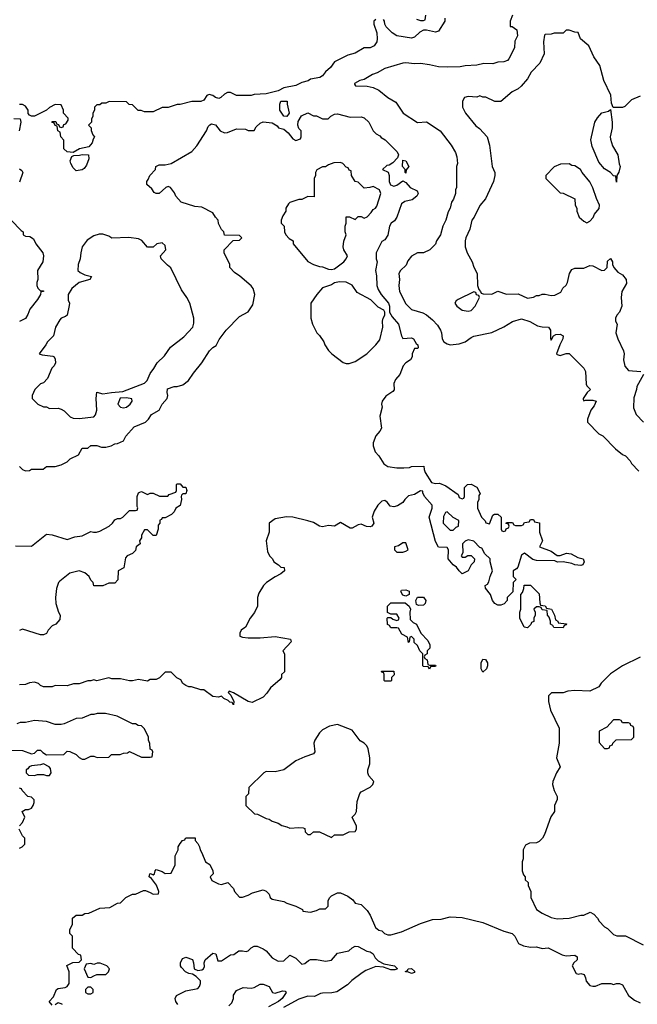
# Model space of a CAD drawing. Header units: inches. Extents: x 2348341 to 2479810, y 460419 to 613669.
# Tile 401 of 656: x 2383310 to 2387470, y 581511 to 588139. Entities that reach past the tile are written whole.
import ezdxf

# ---------------------------------------------------------------- set-up
doc = ezdxf.new("R2010")
doc.units = ezdxf.units.IN
doc.header["$MEASUREMENT"] = 0
doc.layers.add('C3588', color=7, linetype='Continuous')

msp = doc.modelspace()

# ---------------------------------------------------------------- linework, layer by layer
at = {"layer": 'C3588', "color": 2}
for points, elevation in [([(2386628.4, 588170), (2386613.4, 588130), (2386612.7, 588092.7), (2386627.3, 588092.7), (2386658, 588070), (2386662, 588030), (2386645.4, 587994.6), (2386642, 587950), (2386604.5, 587875.5), (2386594.9, 587865.1), (2386570, 587856), (2386530, 587854), (2386498, 587842), (2386435.3, 587844.7), (2386390, 587834), (2386310.9, 587829.1), (2386278, 587822), (2386190, 587819), (2386130, 587821.2), (2386070, 587836), (2386010, 587844), (2385970, 587840.9), (2385910, 587849.6), (2385890, 587847.3), (2385770, 587809.4), (2385719, 587781), (2385686, 587770), (2385630, 587737.2), (2385602, 587730), (2385566, 587710), (2385566, 587706), (2385572.7, 587692.7), (2385650, 587691.3), (2385690, 587682.8), (2385730, 587664), (2385790, 587614.8), (2385842.8, 587582.8), (2385892, 587510), (2385990, 587446), (2386050, 587451.3), (2386142, 587390), (2386215.3, 587295.3), (2386245.4, 587245.4), (2386255.3, 587215.3), (2386258, 587170), (2386251.3, 587150), (2386252, 587010), (2386245.4, 586994.6), (2386244.7, 586970), (2386231, 586930), (2386218, 586910), (2386210.6, 586869.4), (2386195.3, 586844.7), (2386181, 586790), (2386161, 586750), (2386144.7, 586690), (2386118, 586650), (2386110, 586628), (2386072, 586590), (2386030, 586569), (2385990, 586568.7), (2385950, 586548), (2385925.2, 586514.8), (2385912.8, 586487.2), (2385874.8, 586450), (2385864, 586430), (2385867.7, 586390), (2385863.8, 586350), (2385868.4, 586310), (2385910, 586226), (2385950, 586187.3), (2386025.4, 586165.4), (2386050, 586152), (2386090, 586118), (2386123.5, 586083.5), (2386144.7, 586050), (2386152, 586030), (2386154.8, 585990), (2386166.8, 585970), (2386190, 585956), (2386210, 585951), (2386270, 585956), (2386310, 585970.8), (2386350, 585999.1), (2386370, 586008), (2386490, 586033.4), (2386570, 586070.7), (2386630, 586106.8), (2386690, 586124.7), (2386746.4, 586106.4), (2386798, 586078), (2386828.7, 586071.3), (2386872, 586070), (2386884.7, 586050), (2386885.4, 585994.6), (2386890, 585982), (2386906, 586010), (2386921.2, 586018.8), (2386950, 586022), (2386970, 586011), (2386968, 585990), (2386947.3, 585950), (2386926, 585890), (2386930, 585884.7), (2386950, 585878.8), (2386990, 585891.3), (2387011.6, 585891.6), (2387110, 585794), (2387122, 585770), (2387125.4, 585685.4), (2387130, 585674), (2387154, 585650), (2387131.6, 585628.4), (2387104.7, 585590), (2387105.4, 585585.4), (2387110, 585574), (2387122, 585578), (2387170, 585578), (2387192, 585570), (2387179.8, 585540.2), (2387158, 585510), (2387134, 585450), (2387134, 585430), (2387211.6, 585351.6), (2387236.9, 585336.9), (2387322, 585250), (2387371.1, 585211.1), (2387390, 585202), (2387422, 585170), (2387431.6, 585151.6), (2387479.6, 585099.6)], 114), ([(2385983.6, 588143.6), (2386010, 588134), (2386030, 588134), (2386042, 588138), (2386046, 588170)], 110), ([(2385710, 588141.2), (2385696, 588130), (2385694.8, 588110), (2385716, 588050), (2385718.8, 588010), (2385716, 587990), (2385696.8, 587963.2), (2385670, 587949.2), (2385630, 587949), (2385570, 587914), (2385519.8, 587900.2), (2385430, 587855.3), (2385403.6, 587816.4), (2385370.9, 587789.1), (2385350, 587762), (2385332, 587750), (2385270, 587739), (2385252.5, 587727.5), (2385210, 587716), (2385170, 587695.1), (2385090, 587679.3), (2385050, 587659.3), (2384970, 587639.3), (2384890, 587635.3), (2384870, 587629), (2384771.6, 587628.4), (2384730, 587648), (2384710, 587648.7), (2384690, 587638), (2384665.4, 587614.6), (2384650.8, 587609.2), (2384630, 587615.3), (2384610, 587628.7), (2384585.4, 587634.6), (2384571.6, 587628.4), (2384550, 587598), (2384530, 587588.7), (2384470, 587588), (2384391.1, 587568.9), (2384371.6, 587568.4), (2384310, 587548), (2384270, 587548), (2384210, 587518), (2384150, 587518), (2384127.3, 587527.3), (2384108.4, 587528.4), (2384070, 587566), (2384047.3, 587567.3), (2384030, 587586), (2383912.7, 587587.3), (2383890, 587578), (2383863.6, 587576.4), (2383850, 587566), (2383830, 587566), (2383814, 587550), (2383814, 587530), (2383802, 587510), (2383802, 587490), (2383794, 587470), (2383794, 587450), (2383774, 587430), (2383791.6, 587411.6), (2383792.7, 587392.7), (2383803.6, 587363.6), (2383814, 587350), (2383804.7, 587335.3), (2383798, 587310), (2383776, 587284), (2383714, 587270), (2383670, 587246), (2383630, 587248.7), (2383608, 587270), (2383607.3, 587327.3), (2383588, 587350), (2383582, 587382), (2383568, 587390), (2383562, 587422), (2383550, 587426), (2383542, 587442), (2383526, 587450), (2383530, 587454), (2383552.7, 587452.7), (2383558, 587438), (2383572.7, 587432.7), (2383578, 587418), (2383590, 587414), (2383602, 587418), (2383607.3, 587432.7), (2383622, 587438), (2383636.4, 587463.6), (2383636.4, 587476.4), (2383606, 587510), (2383606, 587530), (2383590, 587566), (2383550, 587568), (2383510, 587548), (2383490.9, 587529.1), (2383410, 587488.7), (2383388.9, 587488.9), (2383376.4, 587496.4), (2383368, 587508), (2383368, 587530), (2383350, 587558), (2383330, 587568), (2383310, 587568)], 110), ([(2386174, 588150), (2386174, 588130), (2386130, 588062), (2386110, 588055.3), (2386050, 588068), (2386030, 588068), (2386005.4, 588054.6), (2385970, 588022), (2385950, 588015.3), (2385849.3, 588029.3), (2385818, 588050), (2385778, 588090), (2385768.9, 588108.9), (2385768, 588130), (2385760.4, 588140.4)], 110), ([(2387490, 587624), (2387430, 587599), (2387385.4, 587554.6), (2387370, 587548.7), (2387307.3, 587547.3), (2387296.4, 587576.4), (2387292.3, 587630), (2387245.2, 587730), (2387217.2, 587830), (2387177.2, 587890), (2387143.2, 587963.2), (2387088, 588010), (2387072.5, 588052.5), (2387050, 588054), (2387010, 588068), (2386990, 588068), (2386970, 588048.7), (2386910, 588048.7), (2386890, 588042), (2386850, 588039), (2386845.5, 588034.5), (2386837.3, 587990), (2386842.8, 587910), (2386814, 587846), (2386754.4, 587785.6), (2386730, 587742), (2386687.5, 587692.5), (2386667.1, 587672.9), (2386627.3, 587652.7), (2386550, 587588), (2386510, 587588.7), (2386450, 587618), (2386430, 587618), (2386410, 587626), (2386390, 587618), (2386330, 587622), (2386305.4, 587614.6), (2386292, 587590), (2386292, 587550), (2386312, 587510), (2386383.5, 587423.5), (2386406.4, 587406.4), (2386458, 587350), (2386475.3, 587295.3), (2386491.6, 587151.6), (2386511.3, 587110), (2386511.3, 587090), (2386501, 587050), (2386446.4, 586933.6), (2386410, 586888), (2386371, 586810), (2386356, 586790), (2386341, 586730), (2386316, 586670), (2386311.3, 586650), (2386311.3, 586610), (2386324.7, 586570), (2386358, 586510), (2386370, 586474), (2386392, 586430), (2386394, 586350), (2386402, 586322), (2386414, 586310), (2386418, 586298), (2386432.7, 586292.7), (2386490, 586292), (2386530, 586311.3), (2386590, 586291.3), (2386667.3, 586292.7), (2386730, 586264.7), (2386770, 586272), (2386790, 586282), (2386810, 586282), (2386830, 586292), (2386850, 586292), (2386890, 586282), (2386914.6, 586285.4), (2386954.6, 586305.4), (2386968.9, 586331.1), (2386990, 586352), (2386999, 586370), (2387013.3, 586430), (2387030, 586456.3), (2387050, 586466.4), (2387110, 586466), (2387150, 586484.7), (2387170, 586481), (2387230, 586451.3), (2387250, 586452), (2387268, 586470), (2387270, 586514), (2387290, 586531.3), (2387302, 586510), (2387302, 586490), (2387311.3, 586470), (2387338.8, 586438.8), (2387370, 586421), (2387394.8, 586390), (2387396.9, 586363.1), (2387366.8, 586310), (2387361, 586270), (2387364.7, 586210), (2387351, 586170), (2387331.3, 586150), (2387322, 586130), (2387322, 586110), (2387334.8, 586090), (2387326, 586030), (2387338, 585990), (2387378, 585910), (2387382, 585890), (2387378, 585850), (2387386.4, 585806.4), (2387410, 585778), (2387494, 585770)], 118), ([(2383310, 585132), (2383330, 585112), (2383350, 585102), (2383376.4, 585103.6), (2383390, 585114), (2383467.3, 585112.7), (2383490, 585132), (2383550, 585132), (2383590, 585142), (2383630, 585162), (2383650, 585182), (2383706, 585210), (2383730, 585254), (2383770, 585254), (2383790, 585272), (2383830, 585272), (2383862, 585262), (2383890, 585261), (2383926, 585270), (2383950, 585284.7), (2383970, 585286), (2384010, 585304.7), (2384024.7, 585335.3), (2384082, 585398), (2384158, 585430), (2384178, 585450), (2384198.6, 585481.4), (2384249.5, 585510.5), (2384269.6, 585550.4), (2384304, 585590), (2384309, 585610), (2384304, 585630), (2384306.6, 585653.4), (2384350, 585670.7), (2384370, 585670.8), (2384410, 585681), (2384448, 585710), (2384480.2, 585759.8), (2384538, 585830), (2384588.7, 585910), (2384610, 585931.3), (2384633.6, 585946.4), (2384654.6, 585985.4), (2384702, 586050), (2384790, 586142), (2384850, 586172), (2384880.2, 586219.8), (2384894, 586290), (2384882, 586330), (2384870, 586348), (2384793.6, 586413.6), (2384756.4, 586436.4), (2384726, 586470), (2384726, 586490), (2384688, 586570), (2384688, 586590), (2384747.3, 586652.7), (2384790, 586654), (2384806, 586670), (2384790, 586686), (2384690, 586688), (2384686, 586710), (2384670, 586726), (2384650, 586766), (2384648, 586790), (2384628, 586810), (2384610, 586838), (2384536.4, 586876.4), (2384490, 586882), (2384398, 586910), (2384362, 586950), (2384353.6, 586973.6), (2384326, 587010), (2384310, 587015.3), (2384294, 587010), (2384250, 586968), (2384230, 586968), (2384216.4, 586976.4), (2384200.4, 587000.4), (2384166, 587030), (2384166, 587050), (2384176.4, 587063.6), (2384186, 587090), (2384226, 587130), (2384228, 587150), (2384250, 587162), (2384290, 587162), (2384330, 587171.3), (2384470, 587251.3), (2384504, 587290), (2384568.7, 587390), (2384580.2, 587419.8), (2384590, 587432), (2384603.1, 587436.9), (2384630, 587431.3), (2384661, 587390), (2384690, 587377.3), (2384710, 587379.1), (2384770, 587404.7), (2384830, 587402), (2384850, 587394), (2384890, 587394), (2384903.1, 587416.9), (2384930, 587442), (2384950, 587452), (2385010, 587444.7), (2385043.6, 587423.6), (2385054, 587410), (2385090, 587402), (2385118.5, 587378.5), (2385150, 587338), (2385170, 587324.7), (2385202, 587338), (2385206, 587350), (2385206, 587390), (2385190, 587406), (2385184, 587430), (2385186, 587454), (2385208.9, 587491.1), (2385250, 587512), (2385290, 587491.3), (2385310, 587491.3), (2385350, 587472), (2385387.3, 587472.7), (2385406, 587490), (2385430, 587502), (2385450, 587504.7), (2385536.4, 587483.6), (2385610, 587484.7), (2385630, 587478), (2385662, 587450), (2385691.6, 587391.6), (2385711.6, 587371.6), (2385736.9, 587356.9), (2385745.4, 587345.4), (2385771.3, 587331.3), (2385852, 587250), (2385862, 587230), (2385854, 587210), (2385823.6, 587176.4), (2385799.6, 587160.4), (2385783.6, 587156.4), (2385754, 587130), (2385792, 587112), (2385798, 587090), (2385798, 587050), (2385806.8, 587026.8), (2385830, 587018), (2385850, 587024.7), (2385890, 587054), (2385910, 587042), (2385941, 587010), (2385987.1, 586987.1), (2385994, 586970), (2385984, 586950), (2385953.4, 586926.6), (2385904.5, 586915.5), (2385880.7, 586899.3), (2385850.7, 586809.3), (2385834.8, 586785.2), (2385812, 586770), (2385802, 586750), (2385790.7, 586689.3), (2385770, 586658), (2385750, 586646), (2385712, 586570), (2385712, 586530), (2385718, 586510), (2385706.8, 586450), (2385714, 586414), (2385714.8, 586350), (2385723.5, 586323.5), (2385744.7, 586290), (2385794.8, 586230), (2385801, 586210), (2385802, 586170), (2385818, 586138), (2385861, 586090), (2385882, 586010), (2385890, 585994), (2385950, 585998), (2385962, 585990), (2385979.6, 585959.6), (2385992, 585950), (2385994, 585930), (2385990, 585926), (2385970, 585926), (2385954, 585890), (2385954, 585870), (2385942, 585850), (2385912, 585830), (2385892, 585810), (2385871, 585750), (2385842, 585718), (2385831, 585690), (2385832, 585648), (2385823.6, 585636.4), (2385775.3, 585604.7), (2385751.3, 585570), (2385746, 585550), (2385750.8, 585530), (2385736, 585470), (2385746, 585390), (2385736, 585370), (2385710, 585338), (2385692, 585290), (2385692, 585270), (2385704.7, 585230), (2385730, 585202), (2385762, 585150), (2385790, 585132), (2385850, 585122.8), (2385897.2, 585122.8), (2385934.6, 585125.4), (2385950, 585132), (2386032.7, 585132.7), (2386034, 585110), (2386042, 585090), (2386083.4, 585023.4), (2386110, 585017.3), (2386138, 585018), (2386181, 585001), (2386263.6, 584943.6), (2386270, 584922), (2386290, 584914), (2386302, 584918), (2386306, 584930), (2386306, 584990), (2386326, 585010), (2386351.6, 585011.6), (2386390, 584992), (2386411.3, 584950), (2386403.6, 584936.4), (2386402, 584910), (2386394, 584890), (2386394, 584850), (2386421, 584790), (2386444.5, 584764.5), (2386450, 584752), (2386474.6, 584745.4), (2386496.4, 584803.6), (2386509.1, 584810.9), (2386530, 584811.3), (2386554, 584790), (2386554, 584710), (2386558, 584698), (2386570, 584694), (2386582, 584698), (2386587.3, 584712.7), (2386602, 584718), (2386606, 584730), (2386602, 584742), (2386587.3, 584747.3), (2386590, 584754), (2386630, 584754), (2386638, 584738), (2386650, 584734), (2386690, 584734), (2386702, 584738), (2386710, 584754), (2386742, 584758), (2386750, 584774), (2386770, 584774), (2386778, 584758), (2386812, 584752), (2386811, 584690), (2386831.3, 584630), (2386812, 584590), (2386890, 584562), (2386930, 584531.3), (2386950, 584532), (2386992.7, 584547.3), (2387023.4, 584543.4), (2387070, 584518.8), (2387104.7, 584510), (2387111.3, 584490), (2387102, 584470), (2387090, 584464), (2387050, 584468.7), (2387030, 584479.3), (2386971.3, 584488.7), (2386931.6, 584488.4), (2386915.3, 584495.3), (2386790, 584499), (2386765.2, 584505.2), (2386710, 584548.7), (2386690, 584535.3), (2386665.4, 584454.6), (2386656.9, 584443.1), (2386634, 584430), (2386634, 584390), (2386654, 584370), (2386634, 584350), (2386632.7, 584287.3), (2386594, 584250), (2386594, 584230), (2386572.7, 584207.3), (2386550, 584198), (2386530, 584198), (2386510, 584208), (2386495.3, 584230), (2386482, 584270), (2386447.3, 584312.7), (2386446, 584330), (2386460.4, 584339.6), (2386470, 584354), (2386478, 584390), (2386495.3, 584430), (2386478, 584490), (2386478, 584510), (2386443.1, 584543.1), (2386422, 584582), (2386410, 584586), (2386370, 584628), (2386330, 584638), (2386310, 584628), (2386292, 584610), (2386294, 584550), (2386284.7, 584530), (2386290, 584522), (2386310, 584522), (2386328, 584532), (2386351.3, 584531.3), (2386374, 584510), (2386372, 584490), (2386352, 584470), (2386330, 584428), (2386290, 584408), (2386270, 584428), (2386252.9, 584452.9), (2386228.7, 584470), (2386195.3, 584510), (2386198, 584570), (2386190, 584586), (2386130, 584588.7), (2386110, 584626), (2386069, 584790), (2386088.4, 584851.6), (2386088.7, 584870), (2386037.2, 584930), (2386026, 584954), (2386026, 584966), (2386010, 584968), (2385970, 584942), (2385930, 584934), (2385904.7, 584910), (2385890, 584888.7), (2385854.4, 584865.6), (2385830, 584859), (2385804.7, 584864.7), (2385788, 584890), (2385770, 584902), (2385750, 584898), (2385722, 584870), (2385698, 584830), (2385684.7, 584790), (2385696, 584750), (2385682, 584730), (2385670, 584726), (2385646.8, 584726.8), (2385610, 584742), (2385590, 584738), (2385550, 584715.3), (2385536.4, 584716.4), (2385470, 584754), (2385431, 584729), (2385390, 584733.2), (2385350, 584726), (2385330, 584729.3), (2385290, 584753.2), (2385250, 584766.6), (2385150, 584789.6), (2385107.9, 584792.1), (2385030, 584779), (2384991.3, 584750), (2384991.3, 584690), (2384971.3, 584630), (2384979.6, 584559.6), (2384992, 584530), (2385012, 584510), (2385022, 584490), (2385054, 584470), (2385070, 584454), (2385091.1, 584451.1), (2385094, 584430), (2385070, 584408), (2385030, 584388.7), (2384972, 584350), (2384952, 584330), (2384922, 584278), (2384911.3, 584250), (2384912, 584190), (2384890.9, 584149.1), (2384862, 584110), (2384832, 584050), (2384802, 584030), (2384794, 584010), (2384794, 583990), (2384810, 583982), (2384850, 583978), (2384930, 583978), (2385030, 583986), (2385134, 583970), (2385138, 583950), (2385082, 583890), (2385094, 583870), (2385094, 583750), (2385074, 583730), (2385074, 583710), (2385063.6, 583696.4), (2384999.6, 583640.4), (2384975.3, 583604.7), (2384950, 583578), (2384876.9, 583543.1), (2384850, 583549.2), (2384750, 583608), (2384722, 583618), (2384714, 583610), (2384732.7, 583592.7), (2384752, 583550), (2384750, 583528), (2384742, 583542), (2384724.7, 583544.7), (2384715.3, 583555.3), (2384686, 583570), (2384670, 583586), (2384650, 583578), (2384610, 583582), (2384550, 583628), (2384530, 583628.7), (2384468.4, 583648.4), (2384450, 583648.7), (2384430, 583658), (2384408, 583670), (2384394.6, 583694.6), (2384368.9, 583708.9), (2384330, 583746), (2384290, 583746), (2384251.1, 583708.9), (2384238, 583702), (2384230, 583698), (2384190, 583698), (2384170, 583686), (2384110, 583698), (2384070, 583688.7), (2384050, 583688.7), (2383990, 583702), (2383930, 583702), (2383910, 583708), (2383830.9, 583689.1), (2383810, 583695.3), (2383790, 583688.7), (2383770, 583688.7), (2383710, 583668.7), (2383671.6, 583668.4), (2383630, 583655.3), (2383550, 583658), (2383530, 583648), (2383470, 583648), (2383450, 583658), (2383438, 583670), (2383410, 583679), (2383375.3, 583675.3), (2383350, 583664), (2383310, 583661.2)], 110), ([(2383270, 587474), (2383312.7, 587472.7), (2383318, 587450), (2383307.3, 587390)], 110), ([(2383310, 587134), (2383323.6, 587123.6), (2383330.9, 587110.9), (2383310, 587046)], 110), ([(2383252, 586790), (2383319.6, 586719.6), (2383334, 586710), (2383334, 586690), (2383350, 586682), (2383379.6, 586679.6), (2383403.6, 586663.6), (2383418, 586630), (2383466, 586570), (2383471, 586550), (2383466.8, 586510), (2383431, 586450), (2383432, 586390), (2383424.7, 586370), (2383424.7, 586350), (2383431.6, 586331.6), (2383450, 586314), (2383470, 586314), (2383471, 586310), (2383452.7, 586307.3), (2383451.3, 586290), (2383430, 586255.3), (2383378, 586190), (2383365.4, 586154.6), (2383350, 586128), (2383310, 586108)], 110), ([(2387511.6, 585751.6), (2387466, 585670), (2387464.7, 585650), (2387446.4, 585593.6), (2387445.4, 585525.4), (2387462, 585482), (2387512, 585430)], 118), ([(2383283.1, 584596.9), (2383390, 584594.8), (2383490, 584676), (2383530, 584671), (2383630, 584640.7), (2383682.5, 584657.5), (2383730, 584665.5), (2383790, 584694.8), (2383808.3, 584688.3), (2383828.4, 584688.4), (2383850, 584695.5), (2383914, 584730), (2383935.3, 584750), (2383950, 584772), (2383970, 584782), (2383990, 584782), (2384006, 584790), (2384050, 584834), (2384090, 584834), (2384102, 584838), (2384106, 584854), (2384102, 584862), (2384102, 584930), (2384110, 584954), (2384120.4, 584959.6), (2384130, 584962), (2384170, 584942), (2384190, 584952), (2384210, 584952), (2384252.7, 584932.7), (2384307.3, 584932.7), (2384318, 584942), (2384362, 584958), (2384366, 584970), (2384366, 585010), (2384370, 585014), (2384390, 585014), (2384410, 584992), (2384430, 584992), (2384436, 584970), (2384430, 584948), (2384410, 584948), (2384401, 584939), (2384398, 584930), (2384401, 584910), (2384391.1, 584868.9), (2384362, 584850), (2384350, 584826), (2384332.7, 584807.3), (2384290, 584786), (2384270, 584786), (2384264.7, 584775.3), (2384254, 584770), (2384254, 584750), (2384243.6, 584736.4), (2384242, 584710), (2384230, 584666), (2384210, 584666), (2384170, 584706), (2384150, 584706), (2384131.3, 584670), (2384131.3, 584650), (2384118, 584630), (2384122, 584610), (2384094, 584590), (2384090, 584566), (2384070, 584546), (2384034, 584530), (2384023.6, 584516.4), (2384012, 584450), (2383974, 584430), (2383971.1, 584368.9), (2383950, 584346), (2383910, 584346), (2383870, 584328), (2383810, 584328.7), (2383806, 584350), (2383790, 584366), (2383778, 584390), (2383750, 584415.3), (2383710, 584428.7), (2383647.1, 584412.9), (2383579.8, 584360.2), (2383571.3, 584350), (2383558, 584310), (2383551, 584250), (2383554.8, 584210), (2383570.9, 584150.9), (2383582, 584130), (2383579.6, 584100.4), (2383554, 584070), (2383530, 584058), (2383502, 584030), (2383490, 584006), (2383470, 583998), (2383450, 583998), (2383330, 584035.3), (2383310, 584028)], 106), ([(2387490, 583848), (2387370, 583788.7), (2387290, 583735.3), (2387227.1, 583672.9), (2387210, 583648.7), (2387150, 583618), (2387050, 583624), (2387002, 583618), (2386970, 583608.7), (2386892.7, 583607.3), (2386872.7, 583587.3), (2386872, 583550), (2386884.7, 583490), (2386944.7, 583370), (2386944, 583270), (2386926, 583170), (2386951.3, 583110), (2386926, 583070), (2386901, 583010), (2386898, 582990), (2386911, 582950), (2386931.3, 582910), (2386931.1, 582888.9), (2386912, 582850), (2386911.3, 582810), (2386887.1, 582772.9), (2386845.4, 582654.6), (2386832, 582630), (2386810, 582608), (2386790, 582598), (2386743.6, 582596.4), (2386718, 582582), (2386702, 582550), (2386702, 582490), (2386694, 582470), (2386694, 582410), (2386703.6, 582383.6), (2386714, 582370), (2386714, 582350), (2386734, 582330), (2386734, 582310), (2386752, 582270), (2386752, 582230), (2386792, 582150), (2386830, 582124.7), (2386890, 582096), (2386930, 582086), (2387010, 582091.3), (2387088.9, 582111.1), (2387110, 582112), (2387151.6, 582131.6), (2387176.9, 582116.9), (2387202, 582090), (2387212, 582070), (2387250, 582032), (2387270, 582022), (2387310, 581982), (2387331.6, 581971.6), (2387390, 581972), (2387510, 581912)], 114), ([(2383210, 583221), (2383330, 583218.8), (2383390, 583198), (2383410, 583202), (2383430, 583222), (2383450, 583222), (2383465.4, 583205.4), (2383490, 583191.3), (2383607.3, 583192.7), (2383630, 583214), (2383647.3, 583212.7), (2383690, 583192), (2383710, 583172), (2383730, 583162), (2383750, 583162), (2383790, 583182), (2383810, 583182), (2383832.7, 583172.7), (2383910, 583174), (2383928.4, 583191.6), (2383987.3, 583192.7), (2384010, 583202), (2384036.4, 583203.6), (2384050, 583212), (2384130, 583174), (2384190, 583174), (2384202, 583178), (2384206, 583210), (2384202, 583222), (2384188.4, 583228.4), (2384187.3, 583267.3), (2384178, 583290), (2384178, 583310), (2384150, 583366), (2384130, 583386), (2384108.4, 583388.4), (2384090, 583398), (2384070, 583398), (2383966, 583450), (2383888.4, 583468.4), (2383831.6, 583468.4), (2383810, 583462), (2383790, 583462), (2383730, 583438), (2383690, 583435.3), (2383610, 583398), (2383590, 583395.3), (2383550, 583395.3), (2383490, 583415.3), (2383410, 583422), (2383350, 583408), (2383312.7, 583407.3), (2383290, 583398)], 114), ([(2383308.4, 582711.6), (2383330, 582734), (2383346, 582770), (2383328, 582810), (2383350, 582822), (2383370, 582822), (2383390, 582832), (2383402, 582850), (2383408, 582870), (2383407.3, 582887.3), (2383390, 582906), (2383366, 582910), (2383326, 582950), (2383322, 582962), (2383310, 582966)], 114), ([(2383310, 582562), (2383326, 582570), (2383346, 582590), (2383346, 582630), (2383330, 582646), (2383306, 582690)], 114), ([(2383530, 581506), (2383508.7, 581530), (2383538, 581562), (2383558, 581610), (2383570, 581618), (2383616.5, 581623.5), (2383630, 581631.3), (2383644, 581650), (2383644, 581730), (2383628, 581772), (2383668.4, 581791.6), (2383710, 581794), (2383726, 581810), (2383722, 581842), (2383707.3, 581847.3), (2383666, 581890), (2383666, 581970), (2383648, 581988), (2383648.4, 582011.6), (2383666, 582050), (2383666, 582090), (2383690, 582112), (2383730, 582112), (2383750, 582122), (2383776.4, 582123.6), (2383850, 582158), (2383916.4, 582163.6), (2383968.4, 582191.6), (2383990, 582194), (2384026, 582230), (2384070, 582252), (2384090, 582252), (2384143.1, 582276.9), (2384156.9, 582276.9), (2384190, 582264.7), (2384210, 582252), (2384246, 582254), (2384248, 582270), (2384232.3, 582312.3), (2384198, 582358), (2384182, 582370), (2384186, 582390), (2384191.6, 582391.6), (2384210, 582382), (2384218, 582390), (2384222, 582410), (2384230, 582418), (2384270, 582404.7), (2384290, 582392), (2384330, 582394), (2384358, 582450), (2384358, 582510), (2384378, 582550), (2384378, 582570), (2384390, 582594), (2384407.3, 582612.7), (2384422, 582618), (2384426, 582630), (2384432.7, 582632.7), (2384491.6, 582631.6), (2384492.7, 582612.7), (2384510, 582594), (2384522, 582570), (2384524.7, 582550), (2384538, 582530), (2384562, 582470), (2384591.1, 582451.1), (2384612, 582410), (2384614, 582390), (2384594, 582370), (2384605.4, 582345.4), (2384650, 582322), (2384670, 582318), (2384711.6, 582331.6), (2384750.9, 582290.9), (2384758, 582270), (2384790, 582232), (2384810, 582231.3), (2384850, 582246), (2384878, 582262), (2384950, 582282), (2384970, 582272), (2384990, 582252), (2384998, 582230), (2385010, 582218), (2385090, 582202.8), (2385110, 582191.3), (2385170, 582172), (2385214, 582150), (2385218, 582138), (2385270, 582132), (2385310, 582142), (2385332.7, 582152.7), (2385370, 582154), (2385387.3, 582172.7), (2385388, 582210), (2385398, 582230), (2385410, 582242), (2385450, 582262), (2385470, 582262), (2385519.8, 582239.8), (2385554.4, 582214.4), (2385570, 582192), (2385610, 582182), (2385650, 582142), (2385670, 582112), (2385707.3, 582027.3), (2385730, 582011), (2385750, 582004.7), (2385767.3, 581987.3), (2385790, 581978), (2385810, 581978.8), (2385882, 581998), (2386010, 582056), (2386090, 582081), (2386150, 582084.7), (2386210, 582098.8), (2386290, 582095.5), (2386430, 582062.8), (2386570, 582002.8), (2386628.2, 581988.2), (2386644.9, 581970), (2386670, 581921), (2386704.4, 581904.4), (2386750, 581896.3), (2386790, 581898.8), (2386830, 581886.8), (2386870, 581890.6), (2386964.9, 581844.9), (2386990, 581837.3), (2387050, 581841), (2387064.7, 581830), (2387064.7, 581810), (2387042, 581790), (2387032, 581770), (2387058, 581718), (2387074, 581714), (2387090, 581718), (2387111.1, 581711.1), (2387122, 581690), (2387126, 581666), (2387150, 581638), (2387170, 581632), (2387187.3, 581632.7), (2387230, 581652), (2387291.3, 581651.3), (2387310, 581644.7), (2387330, 581652), (2387350, 581652), (2387370, 581642), (2387411.3, 581570), (2387450, 581538), (2387490, 581522)], 110), ([(2384375.3, 581510), (2384362, 581530), (2384358, 581550), (2384366, 581570), (2384430, 581602), (2384510, 581618), (2384522, 581630), (2384528.7, 581650), (2384528.7, 581670), (2384498.6, 581698.6), (2384474, 581714), (2384450, 581719), (2384428, 581730), (2384399.3, 581759.3), (2384393.2, 581770), (2384393.2, 581790), (2384401.2, 581810), (2384410, 581818.8), (2384430, 581827.3), (2384473.2, 581813.2), (2384481, 581790), (2384484.7, 581750), (2384510, 581738), (2384537.2, 581742.8), (2384548, 581750), (2384554, 581766), (2384553.2, 581790), (2384559, 581810), (2384610, 581854.8), (2384631, 581851), (2384644, 581804), (2384670, 581802.8), (2384730, 581844.7), (2384753.2, 581846.8), (2384786, 581870), (2384810, 581871.3), (2384834.6, 581865.4), (2384850, 581872), (2384868.9, 581891.1), (2384890, 581902), (2384910, 581902), (2384950, 581884.7), (2384970, 581871.3), (2385010, 581824.7), (2385050, 581802), (2385090, 581804.7), (2385130, 581842), (2385170, 581822), (2385210, 581782), (2385230, 581784.7), (2385254.6, 581805.4), (2385270, 581812), (2385308.4, 581811.6), (2385370, 581800.5), (2385410, 581807.3), (2385450, 581856), (2385526, 581870), (2385550, 581892), (2385570, 581902), (2385590, 581901), (2385648, 581868), (2385670, 581864), (2385690, 581850.8), (2385703.4, 581823.4), (2385724, 581804), (2385763.6, 581783.6), (2385834, 581770), (2385854, 581750), (2385836.9, 581743.1), (2385810, 581742), (2385760.4, 581760.4), (2385710, 581765.2), (2385641.7, 581738.3), (2385617, 581723), (2385547.7, 581672.3), (2385518, 581642), (2385445.3, 581594.7), (2385412.8, 581587.2), (2385350, 581587), (2385335.9, 581584.1), (2385296.9, 581563.1), (2385250, 581565.2), (2385190, 581546), (2385088, 581490)], 106), ([(2384719.3, 581500.7), (2384738.3, 581521.7), (2384749.3, 581550), (2384750, 581572), (2384770, 581604.7), (2384816.4, 581623.6), (2384870, 581620.7), (2384890, 581624), (2384930, 581646), (2384950, 581646.8), (2384991, 581630), (2385014, 581590), (2385030, 581586.8), (2385081, 581601), (2385098.8, 581598.8), (2385104.7, 581590), (2385079.1, 581550), (2385053.4, 581530), (2384987, 581493)], 102), ([(2383598, 581510), (2383590, 581515.3), (2383570, 581522), (2383550, 581508)], 110)]:
    msp.add_lwpolyline(points, dxfattribs=dict(at, elevation=elevation))
for points, elevation in [([(2385110, 587488), (2385088.9, 587488.9), (2385062, 587530), (2385062, 587570), (2385070, 587590.8), (2385111.3, 587590), (2385111, 587570), (2385124.7, 587510)], 110), ([(2387330, 587046), (2387326, 587086), (2387310, 587088), (2387288.7, 587110), (2387250, 587134), (2387210, 587179), (2387165.8, 587285.8), (2387156.2, 587330), (2387184.5, 587450), (2387201, 587479), (2387230, 587511), (2387276.4, 587523.6), (2387290, 587534), (2387300.7, 587450), (2387300.7, 587410), (2387287.3, 587350), (2387290, 587334), (2387302.8, 587290), (2387339.1, 587230), (2387347.7, 587167.7), (2387354.8, 587150), (2387346.4, 587113.6), (2387332, 587090)], 118), ([(2383690, 587122), (2383670, 587142), (2383654, 587170), (2383649.2, 587190), (2383662, 587218), (2383675.3, 587224.7), (2383713.6, 587226.4), (2383730, 587232), (2383774, 587230), (2383776.9, 587203.1), (2383759.6, 587160.4), (2383743.6, 587136.4), (2383730, 587128)], 110), ([(2385470, 587178), (2385425.4, 587174.6), (2385390, 587162), (2385371, 587149), (2385350, 587148), (2385311.6, 587128.4), (2385302, 587110), (2385302, 587090), (2385294, 587070), (2385292.7, 586947.3), (2385250, 586948), (2385211.6, 586928.4), (2385190, 586928), (2385130, 586908), (2385119.6, 586900.4), (2385102, 586870), (2385102, 586850), (2385082, 586818), (2385072, 586790), (2385072, 586770), (2385092, 586750), (2385094, 586710), (2385102, 586690), (2385125.4, 586665.4), (2385151.1, 586651.1), (2385152, 586630), (2385250, 586512), (2385290, 586491.3), (2385330, 586478), (2385350, 586476), (2385390, 586458.8), (2385410, 586457.3), (2385430, 586463), (2385493.2, 586510), (2385509.2, 586530), (2385517.2, 586550), (2385494, 586590), (2385489.2, 586610), (2385492.9, 586647.1), (2385508.7, 586690), (2385502, 586710), (2385502, 586750), (2385508.7, 586770), (2385508, 586812), (2385531.6, 586811.6), (2385570, 586794), (2385590, 586814), (2385610, 586814), (2385630, 586802), (2385650, 586812), (2385678, 586842), (2385690, 586862), (2385706, 586870), (2385716.4, 586883.6), (2385742, 586970), (2385733.2, 586993.2), (2385690, 587015.3), (2385668.4, 587008.4), (2385630, 587006), (2385590, 587046), (2385568.7, 587048.7), (2385546, 587090), (2385542, 587122), (2385530, 587126), (2385522, 587142), (2385510, 587146), (2385486, 587170)], 110), ([(2385910, 587106), (2385906, 587110), (2385906, 587130), (2385888, 587150), (2385890, 587194), (2385912, 587190), (2385930.9, 587150.9), (2385912.7, 587127.3)], 110), ([(2387010, 587168), (2386952.7, 587167.3), (2386910, 587148), (2386854, 587090), (2386854, 587070), (2386950, 586974), (2386970, 586972), (2387050, 586932), (2387052, 586890), (2387062, 586870), (2387062, 586850), (2387078, 586810), (2387110, 586782), (2387130, 586772), (2387150, 586782), (2387173.6, 586806.4), (2387182, 586830), (2387212.3, 586867.7), (2387216, 586890), (2387195.1, 586935.1), (2387170, 587008), (2387150, 587048), (2387098, 587110), (2387088, 587130), (2387050, 587155.3), (2387030, 587158)], 122), ([(2383870, 586695.3), (2383845.4, 586694.6), (2383810, 586684), (2383765.2, 586654.8), (2383731, 586610), (2383721, 586570), (2383718, 586530), (2383704.7, 586490), (2383702, 586450), (2383716.9, 586436.9), (2383750, 586422), (2383794, 586410), (2383782, 586390), (2383710, 586369.3), (2383660.7, 586330), (2383637.3, 586290), (2383637.3, 586250), (2383644.9, 586230), (2383644.5, 586215.5), (2383630.7, 586149.3), (2383619.8, 586140.2), (2383590, 586128.7), (2383581.4, 586118.6), (2383550.6, 586069.4), (2383538, 586010), (2383497.3, 585970), (2383487.3, 585950), (2383442, 585890), (2383462, 585882), (2383534.4, 585874.4), (2383542, 585870), (2383550, 585854), (2383551.3, 585830), (2383542, 585810), (2383526.4, 585793.6), (2383497.3, 585722.7), (2383470, 585695.3), (2383450, 585688), (2383412, 585650), (2383394, 585610), (2383394, 585590), (2383431.6, 585551.6), (2383470, 585532), (2383490, 585532), (2383510, 585522), (2383570, 585524.7), (2383590, 585518), (2383610, 585506), (2383650, 585466), (2383670, 585456), (2383710, 585454.8), (2383810, 585466), (2383820.2, 585479.8), (2383829.2, 585510), (2383824.5, 585590), (2383830, 585631.3), (2383870, 585620.7), (2383929.5, 585630.5), (2384004.8, 585635.2), (2384150, 585692.7), (2384169.5, 585710), (2384190, 585758), (2384214, 585790), (2384235.3, 585830), (2384284.7, 585875.3), (2384325.6, 585934.4), (2384416.5, 586003.5), (2384475.3, 586070), (2384483.1, 586096.9), (2384484, 586130), (2384455.3, 586230), (2384435.3, 586270), (2384400.2, 586320.2), (2384328.9, 586468.9), (2384305.6, 586485.6), (2384262, 586530), (2384258, 586550), (2384294, 586590), (2384290, 586618), (2384270, 586638), (2384234, 586630), (2384210, 586608), (2384170, 586608), (2384132.3, 586652.3), (2384110, 586664), (2384046.4, 586673.6), (2383930, 586669.2), (2383910, 586682)], 114), ([(2385464.5, 586375.5), (2385430, 586368.7), (2385410, 586355.3), (2385350, 586334), (2385311.3, 586290), (2385272, 586230), (2385272, 586130), (2385282, 586090), (2385311.1, 586031.1), (2385330, 586012), (2385358, 585970), (2385364.7, 585950), (2385390, 585912), (2385412, 585890), (2385490, 585832), (2385510, 585824.7), (2385530, 585824.7), (2385570, 585838), (2385648, 585890), (2385709.1, 585950.9), (2385735.1, 585984.9), (2385756, 586070), (2385753.2, 586110), (2385757.2, 586130), (2385769.2, 586150), (2385769.1, 586169.1), (2385763.1, 586183.1), (2385723.9, 586203.9), (2385674.2, 586254.2), (2385583.3, 586303.3), (2385550, 586352), (2385510, 586372.7)], 110), ([(2386370, 586306), (2386263.6, 586256.4), (2386250, 586246), (2386242, 586230), (2386254, 586210), (2386290, 586184.7), (2386330, 586178), (2386350, 586182), (2386378, 586210), (2386406, 586270), (2386402, 586282), (2386387.3, 586287.3), (2386382, 586302)], 118), ([(2384030, 585594), (2383987.7, 585592.3), (2383971, 585550), (2383990, 585531), (2384010, 585527.3), (2384030, 585531), (2384055.3, 585550), (2384068, 585570), (2384066, 585586)], 114), ([(2386190, 584826), (2386178, 584822), (2386165.4, 584794.6), (2386162, 584750), (2386210, 584702), (2386230, 584702), (2386250, 584722), (2386266, 584730), (2386267.3, 584767.3), (2386230, 584788)], 110), ([(2385910, 584618), (2385890, 584618), (2385862, 584598), (2385834, 584590), (2385834, 584570), (2385850, 584554), (2385890, 584554), (2385910, 584562), (2385926, 584570)], 114), ([(2386970, 584046), (2386907.3, 584047.3), (2386902, 584062), (2386886, 584070), (2386886, 584090), (2386876.4, 584116.4), (2386866, 584130), (2386862, 584162), (2386830, 584166), (2386822, 584182), (2386810, 584186), (2386790, 584186), (2386774, 584170), (2386782, 584150), (2386782, 584130), (2386774, 584110), (2386772.7, 584087.3), (2386758, 584082), (2386752.7, 584067.3), (2386730, 584046), (2386708.9, 584048.9), (2386678, 584110), (2386678, 584150), (2386686, 584170), (2386686, 584270), (2386696.4, 584283.6), (2386706, 584310), (2386707.3, 584332.7), (2386750, 584332), (2386810, 584274), (2386812.7, 584212.7), (2386818, 584198), (2386850, 584194), (2386858, 584178), (2386891.1, 584171.1), (2386912, 584130), (2386918, 584098), (2386934, 584090), (2386938, 584078), (2386992.7, 584072.7), (2386990, 584066), (2386978, 584062)], 110), ([(2385910, 584258), (2385890, 584266), (2385878, 584290), (2385882, 584298), (2385910, 584302), (2385932.7, 584292.7), (2385934, 584270), (2385930, 584268)], 110), ([(2386070, 583794), (2386110, 583794), (2386114, 583790), (2386110, 583786), (2386078, 583782), (2386070, 583766), (2386062, 583782), (2386030, 583786), (2386026, 583790), (2386026, 583870), (2386006, 583890), (2385990, 583926), (2385967.3, 583947.3), (2385966, 583970), (2385950, 583986), (2385938, 583982), (2385934, 583950), (2385930, 583946), (2385922, 583982), (2385883.1, 584003.1), (2385862, 584042), (2385850, 584046), (2385810, 584046), (2385802, 584062), (2385787.3, 584067.3), (2385786, 584110), (2385790, 584114), (2385810, 584114), (2385823.6, 584103.6), (2385850, 584094), (2385862, 584098), (2385866, 584110), (2385850, 584138), (2385810, 584138), (2385788.4, 584148.4), (2385788, 584190), (2385810, 584214), (2385907.3, 584212.7), (2385934, 584190), (2385942, 584170), (2385938, 584150), (2385941, 584101), (2385961, 584081), (2385982, 584070), (2386012, 584010), (2386059.8, 583959.8), (2386072, 583930), (2386071.6, 583908.4), (2386054, 583890), (2386054, 583870), (2386038, 583862), (2386034, 583850), (2386038, 583838), (2386054, 583830), (2386058, 583798)], 110), ([(2385996.4, 584196.4), (2385982, 584202), (2385978, 584230), (2385988.7, 584251.3), (2386030.8, 584250.8), (2386044.7, 584230), (2386042, 584210), (2386030, 584198)], 110), ([(2386430, 583746), (2386418, 583770), (2386418, 583810), (2386430, 583834), (2386447.3, 583832.7), (2386462, 583810), (2386462, 583790), (2386454, 583770)], 110), ([(2385770, 583686), (2385766, 583690), (2385766, 583730), (2385762, 583742), (2385750, 583746), (2385747.3, 583752.7), (2385830, 583754), (2385831.6, 583728.4), (2385814, 583710), (2385814, 583690), (2385810, 583686)], 110), ([(2387350, 583426), (2387310, 583426), (2387263.6, 583376.4), (2387214, 583350), (2387212.7, 583272.7), (2387250, 583234), (2387270, 583234), (2387282, 583238), (2387286, 583250), (2387302, 583258), (2387306, 583270), (2387328.4, 583291.6), (2387430, 583294), (2387446, 583310), (2387446, 583370), (2387442, 583382), (2387427.3, 583387.3), (2387422, 583402), (2387410, 583406), (2387370, 583406), (2387362, 583422)], 118), ([(2385450, 583395.3), (2385396.9, 583383.1), (2385350, 583358), (2385330, 583338), (2385298, 583290), (2385291.3, 583270), (2385298, 583210), (2385290, 583198), (2385230, 583178), (2385170, 583149), (2385090, 583088.7), (2385030, 583075.3), (2384970, 583078), (2384954, 583070), (2384854, 582970), (2384851.6, 582928.4), (2384834, 582910), (2384834, 582850), (2384892.7, 582792.7), (2384911.6, 582791.6), (2384970, 582762), (2384990, 582758), (2385010, 582744.7), (2385050, 582731), (2385074.8, 582714.8), (2385110, 582706), (2385130, 582696), (2385190, 582702), (2385219.6, 582699.6), (2385230, 582694), (2385232.7, 582672.7), (2385250, 582654), (2385270, 582654), (2385290, 582672), (2385328.4, 582671.6), (2385410, 582634), (2385430, 582652), (2385490, 582652), (2385528.9, 582671.1), (2385570, 582674), (2385578, 582690), (2385578, 582710), (2385548.7, 582770), (2385569, 582791), (2385578, 582810), (2385583.1, 582876.9), (2385602, 582930), (2385610, 582942), (2385670, 582972), (2385688, 582990), (2385695.3, 583010), (2385662, 583050), (2385655.3, 583070), (2385655.3, 583090), (2385668.7, 583130), (2385668.7, 583170), (2385657.2, 583230), (2385649, 583250), (2385630, 583269), (2385603.7, 583283.7), (2385550, 583355.3)], 114), ([(2383470, 583128.7), (2383450, 583122), (2383390, 583115.3), (2383374, 583110), (2383364.7, 583095.3), (2383354, 583090), (2383354, 583070), (2383370, 583054), (2383410, 583052), (2383430, 583058), (2383470, 583058), (2383490, 583051.3), (2383510, 583052), (2383522, 583070), (2383518, 583098), (2383508, 583110)], 114), ([(2383851.6, 581788.4), (2383831.6, 581788.4), (2383810, 581778), (2383790, 581786), (2383758, 581782), (2383744.7, 581750), (2383770, 581694), (2383790, 581692), (2383810, 581702), (2383830, 581712), (2383890, 581712), (2383908, 581730), (2383915.3, 581750), (2383898, 581770)], 110), ([(2385950, 581718), (2385930, 581728), (2385909.3, 581729.3), (2385908, 581732), (2385922, 581738), (2385926, 581750), (2385950, 581751.3), (2385970, 581734), (2385970, 581726)], 106), ([(2383790, 581626), (2383770, 581626), (2383754, 581610), (2383754, 581590), (2383770, 581582), (2383790, 581582), (2383806, 581590), (2383806, 581610)], 110)]:
    msp.add_lwpolyline(points, close=True, dxfattribs=dict(at, elevation=elevation))

doc.saveas('drawing.dxf')
